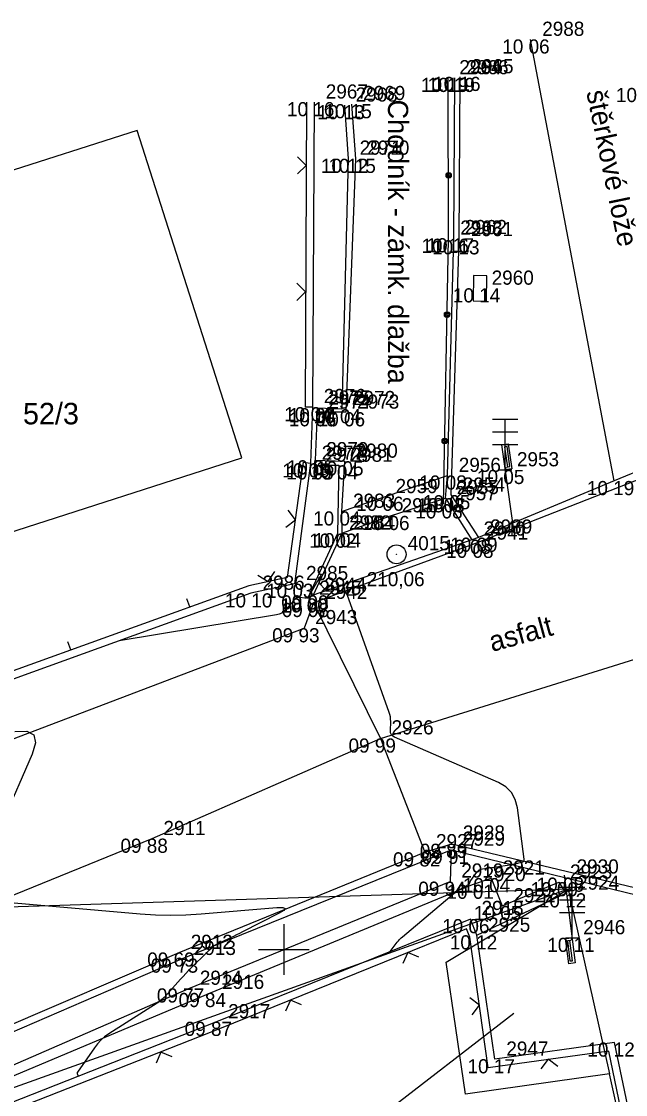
# Model space of a CAD drawing. Extents: x -703403 to -701924, y -1022520 to -1021856.
# Drawn here: x -702330.19 to -702318.24, y -1022277.87 to -1022256.66 of the extents above; entities that cross this region are included whole.
import ezdxf

# ---------------------------------------------------------------- set-up
doc = ezdxf.new("R2010")
doc.units = 0
for name, color, linetype in [('Ex_Major Contours', 7, 'Continuous'), ('Ex_Minor Contours', 7, 'Continuous'), ('Z_bodove_pole', 7, 'Continuous'), ('Z_bodove_pole_cisla', 7, 'Continuous'), ('Z_bodove_pole_vysky', 7, 'Continuous'), ('Z_body', 7, 'Continuous'), ('Z_body_cisla', 7, 'Continuous'), ('Z_body_vysky_redukovane', 7, 'Continuous'), ('Z_chodnik', 7, 'Continuous'), ('Z_hektometricka_sit', 7, 'Continuous'), ('Z_katastr_cisla_stavebni', 7, 'Continuous'), ('Z_katastr_hranice', 7, 'Continuous'), ('Z_katastr_parcelni_cislo_odkaz', 7, 'Continuous'), ('Z_komunikace', 7, 'Continuous'), ('Z_komunikace_osa', 7, 'Continuous'), ('Z_obruba', 7, 'Continuous'), ('Z_pilire', 7, 'Continuous'), ('Z_ploty', 7, 'Continuous'), ('Z_ploty_znacky', 7, 'Continuous'), ('Z_popisy', 7, 'Continuous'), ('Z_rozhranni', 7, 'Continuous'), ('Z_svetelne_signalizacni_zarizeni', 7, 'Continuous'), ('Z_vstupy', 7, 'Continuous'), ('Z_zabradli', 7, 'Continuous'), ('Z_zabradli_znaky', 7, 'Continuous')]:
    doc.layers.add(name, color=color, linetype=linetype)

# ---------------------------------------------------------------- blocks, each defined once
blk = doc.blocks.new('POINT_DISPLAY')
blk.add_line((0, 0), (0, 0))
blk = doc.blocks.new('Z666')
for p, q in [((-0.25, 0.13), (-0.25, -0.13)), ((0.25, 0.13), (-0.25, 0.13)), ((0.25, -0.13), (0.25, 0.13)), ((-0.25, -0.13), (0.25, -0.13))]:
    blk.add_line(p, q)
blk = doc.blocks.new('Z525')
for p, q in [((-0.25, 1), (0.25, 1)), ((0, 0), (0, 1)), ((-0.25, 0.75), (0.25, 0.75)), ((-0.25, 0.5), (0.25, 0.5)), ((-0.13, 0), (0.13, 0))]:
    blk.add_line(p, q)
blk = doc.blocks.new('Z517')
for p, q in [((-0.5, 0), (-0.5, 0.13)), ((-0.5, 0.13), (0, 0.13)), ((1.25, 0), (-0.5, 0)), ((-0.05, 0.1), (-0.45, 0.1)), ((-0.45, 0.1), (-0.45, 0.05)), ((-0.45, 0.05), (-0.05, 0.05)), ((-0.05, 0.03), (-0.05, 0.1)), ((0, 0), (-0.05, 0.03)), ((0, 0.13), (0, 0))]:
    blk.add_line(p, q)
blk = doc.blocks.new('Z212')
for p, q in [((-0.17, 0.17), (0, 0)), ((0, 0), (0.17, 0.17))]:
    blk.add_line(p, q)
blk = doc.blocks.new('Z210')
blk.add_line((0, 0), (0, 0.17))
blk = doc.blocks.new('Z530')
for p, q in [((-0.05, 0.03), (-0.03, 0.05)), ((-0.05, -0.03), (-0.05, 0.03)), ((-0.03, 0.05), (0.03, 0.05)), ((-0.03, -0.03), (-0.03, 0.03)), ((-0.03, 0.03), (0.03, 0.03)), ((-0.03, -0.03), (0.03, 0.03)), ((0.03, 0.05), (0.05, 0.03)), ((0.03, 0.03), (0.03, -0.03)), ((0.05, 0.03), (0.05, -0.03)), ((-0.03, -0.05), (-0.05, -0.03)), ((0.03, -0.03), (-0.03, -0.03)), ((0.03, -0.05), (-0.03, -0.05)), ((0.05, -0.03), (0.03, -0.05))]:
    blk.add_line(p, q)
blk = doc.blocks.new('Z101')
for radius in [0.188, 0.0025]:
    blk.add_circle((0, 0), radius)

msp = doc.modelspace()

# ---------------------------------------------------------------- linework, layer by layer
at = {"layer": 'Ex_Major Contours'}
msp.add_lwpolyline([(-702322.895, -1022275.041), (-702322.758, -1022274.859), (-702322.734, -1022274.829), (-702322.709, -1022274.801), (-702322.682, -1022274.774), (-702322.653, -1022274.749), (-702321.628, -1022273.89), (-702321.601, -1022273.869), (-702321.573, -1022273.849), (-702321.544, -1022273.83), (-702321.514, -1022273.812), (-702321.347, -1022273.719), (-702321.34, -1022273.715), (-702321.335, -1022273.71), (-702321.331, -1022273.703), (-702321.328, -1022273.696), (-702321.317, -1022273.666), (-702321.314, -1022273.659), (-702321.311, -1022273.652), (-702321.307, -1022273.645), (-702321.303, -1022273.638), (-702321.185, -1022273.476), (-702321.162, -1022273.45), (-702321.136, -1022273.43), (-702321.106, -1022273.415), (-702321.072, -1022273.407), (-702320.528, -1022273.326), (-702320.513, -1022273.323), (-702320.499, -1022273.321), (-702320.484, -1022273.318), (-702320.47, -1022273.315), (-702320.412, -1022273.304), (-702320.398, -1022273.301), (-702320.383, -1022273.297), (-702320.369, -1022273.294), (-702320.355, -1022273.29), (-702320.275, -1022273.267), (-702320.26, -1022273.26), (-702320.25, -1022273.249), (-702320.244, -1022273.236), (-702320.244, -1022273.219), (-702320.382, -1022272.198), (-702320.423, -1022272.034), (-702320.499, -1022271.897), (-702320.61, -1022271.787), (-702320.756, -1022271.702), (-702322.81, -1022270.806), (-702322.847, -1022270.784), (-702322.872, -1022270.755), (-702322.887, -1022270.72), (-702322.891, -1022270.677), (-702322.886, -1022270.494), (-702322.887, -1022270.448), (-702322.892, -1022270.404), (-702322.901, -1022270.359), (-702322.914, -1022270.316), (-702323.749, -1022267.985), (-702323.765, -1022267.954), (-702323.786, -1022267.931), (-702323.813, -1022267.916), (-702323.847, -1022267.909), (-702324.063, -1022267.887), (-702324.065, -1022267.886), (-702324.067, -1022267.884), (-702324.07, -1022267.879), (-702324.072, -1022267.878), (-702324.074, -1022267.878), (-702324.156, -1022267.883), (-702324.17, -1022267.882), (-702324.182, -1022267.879), (-702324.193, -1022267.873), (-702324.204, -1022267.864), (-702324.277, -1022267.785), (-702324.289, -1022267.769), (-702324.296, -1022267.752), (-702324.298, -1022267.733), (-702324.295, -1022267.714), (-702324.272, -1022267.633), (-702324.268, -1022267.618), (-702324.268, -1022267.612), (-702324.272, -1022267.616), (-702324.281, -1022267.629), (-702324.504, -1022268.016), (-702324.519, -1022268.035), (-702324.536, -1022268.047), (-702324.557, -1022268.054), (-702324.581, -1022268.054), (-702324.682, -1022268.041), (-702324.707, -1022268.04), (-702324.729, -1022268.045), (-702324.749, -1022268.056), (-702324.767, -1022268.072), (-702324.958, -1022268.283), (-702324.997, -1022268.32), (-702325.041, -1022268.35), (-702325.09, -1022268.371), (-702325.143, -1022268.384), (-702328.257, -1022268.901)], dxfattribs=at)
at = {"layer": 'Ex_Minor Contours'}
for points in [[(-702330.321, -1022270.69), (-702330.083, -1022270.687), (-702329.945, -1022270.761), (-702329.91, -1022270.913), (-702329.975, -1022271.143), (-702330.546, -1022272.456)], [(-702330.332, -1022274.079), (-702327.84, -1022274.297), (-702327.539, -1022274.317), (-702327.237, -1022274.324), (-702326.936, -1022274.318), (-702326.635, -1022274.299), (-702325.137, -1022274.172), (-702325.019, -1022274.17), (-702324.974, -1022274.188), (-702325.002, -1022274.228), (-702325.104, -1022274.288), (-702325.818, -1022274.653), (-702325.877, -1022274.683), (-702325.936, -1022274.713), (-702325.995, -1022274.742), (-702326.054, -1022274.77), (-702326.381, -1022274.927), (-702326.395, -1022274.935), (-702326.408, -1022274.944), (-702326.42, -1022274.953), (-702326.432, -1022274.965), (-702326.475, -1022275.012), (-702326.485, -1022275.023), (-702326.496, -1022275.035), (-702326.508, -1022275.046), (-702326.519, -1022275.058), (-702326.829, -1022275.365), (-702326.884, -1022275.42), (-702326.938, -1022275.477), (-702326.992, -1022275.534), (-702327.044, -1022275.591), (-702327.353, -1022275.935), (-702327.361, -1022275.943), (-702327.369, -1022275.952), (-702327.378, -1022275.96), (-702327.387, -1022275.968), (-702327.441, -1022276.013), (-702327.442, -1022276.015), (-702327.44, -1022276.015), (-702327.432, -1022276.015), (-702327.432, -1022276.016), (-702327.433, -1022276.017), (-702328.462, -1022276.67), (-702328.543, -1022276.727), (-702328.618, -1022276.792), (-702328.685, -1022276.864), (-702328.746, -1022276.943), (-702329.08, -1022277.424), (-702329.084, -1022277.432), (-702329.086, -1022277.44), (-702329.086, -1022277.448), (-702329.084, -1022277.456), (-702329.068, -1022277.508)]]:
    msp.add_lwpolyline(points, dxfattribs=at)
at = {"layer": 'Z_chodnik'}
for p, q in [((-702321.64, -1022260.94), (-702321.62, -1022257.77)), ((-702323.66, -1022258.29), (-702323.58, -1022259.37)), ((-702323.58, -1022259.37), (-702323.77, -1022264.38)), ((-702321.76, -1022265.63), (-702321.64, -1022260.94)), ((-702324.34, -1022264.38), (-702324.38, -1022265.33)), ((-702323.77, -1022264.38), (-702324.34, -1022264.38)), ((-702324.38, -1022265.33), (-702323.8, -1022265.35)), ((-702323.8, -1022265.35), (-702323.86, -1022266.34)), ((-702321.8, -1022266.08), (-702321.76, -1022265.63)), ((-702321.8, -1022266.08), (-702321.28, -1022266.9)), ((-702323.86, -1022266.34), (-702323.85, -1022266.77)), ((-702323.85, -1022266.77), (-702324.42, -1022268)), ((-702321.69, -1022273.03), (-702321.71, -1022273.66)), ((-702326.88, -1022275.77), (-702321.71, -1022273.66)), ((-702337.58, -1022280.43), (-702326.88, -1022275.77))]:
    msp.add_line(p, q, dxfattribs=at)
at = {"layer": 'Z_hektometricka_sit'}
for p, q in [((-702325, -1022274.5), (-702325, -1022275.5)), ((-702325.5, -1022275), (-702324.5, -1022275))]:
    msp.add_line(p, q, dxfattribs=at)
at = {"layer": 'Z_katastr_hranice'}
for p, q in [((-702327.9, -1022258.81), (-702334.64, -1022260.97)), ((-702325.83, -1022265.28), (-702327.9, -1022258.81)), ((-702332.58, -1022267.45), (-702325.83, -1022265.28)), ((-702319.38, -1022273.81), (-702359.76, -1022288.27)), ((-702319.38, -1022273.81), (-702349.19, -1022274.77)), ((-702321.79, -1022275.25), (-702319.38, -1022273.81)), ((-702319.38, -1022273.81), (-702318.56, -1022277.46)), ((-702321.41, -1022277.86), (-702321.79, -1022275.25)), ((-702318.56, -1022277.46), (-702321.41, -1022277.86)), ((-702317.86, -1022280.56), (-702318.56, -1022277.46))]:
    msp.add_line(p, q, dxfattribs=at)
at = {"layer": 'Z_katastr_parcelni_cislo_odkaz'}
msp.add_line((-702320.45, -1022276.27), (-702324.66, -1022279.51), dxfattribs=at)
at = {"layer": 'Z_komunikace'}
for p, q in [((-702317.52, -1022265.53), (-702321.23, -1022266.98)), ((-702321.23, -1022266.98), (-702324.41, -1022268.15)), ((-702324.41, -1022268.15), (-702324.6, -1022268.65)), ((-702335.17, -1022272.67), (-702324.6, -1022268.65)), ((-702322.21, -1022273.08), (-702321.68, -1022272.91)), ((-702321.68, -1022272.91), (-702316.31, -1022274.2)), ((-702327.07, -1022275.06), (-702322.21, -1022273.08)), ((-702337.93, -1022279.73), (-702327.07, -1022275.06))]:
    msp.add_line(p, q, dxfattribs=at)
at = {"layer": 'Z_komunikace_osa'}
for p, q in [((-702323.09, -1022270.83), (-702317.02, -1022268.94)), ((-702327.6, -1022272.81), (-702323.09, -1022270.83)), ((-702338.41, -1022277.2), (-702327.6, -1022272.81))]:
    msp.add_line(p, q, dxfattribs=at)
at = {"layer": 'Z_obruba'}
for p, q in [((-702321.53, -1022260.98), (-702321.51, -1022257.75)), ((-702323.8, -1022258.31), (-702323.73, -1022259.37)), ((-702323.73, -1022259.37), (-702323.85, -1022264.32)), ((-702321.69, -1022266.02), (-702321.53, -1022260.98)), ((-702323.85, -1022264.32), (-702324.34, -1022264.3)), ((-702324.34, -1022264.3), (-702324.34, -1022264.38)), ((-702324.39, -1022265.43), (-702324.38, -1022265.33)), ((-702324.39, -1022265.43), (-702323.91, -1022265.43)), ((-702323.91, -1022265.43), (-702323.94, -1022266.78)), ((-702317.56, -1022265.36), (-702318.47, -1022265.74)), ((-702318.47, -1022265.74), (-702321.15, -1022266.86)), ((-702321.69, -1022266.02), (-702321.15, -1022266.86)), ((-702323.94, -1022266.78), (-702324.53, -1022268.06)), ((-702321.28, -1022266.9), (-702324.42, -1022268)), ((-702321.15, -1022266.86), (-702321.28, -1022266.9)), ((-702324.42, -1022268), (-702324.53, -1022268.06)), ((-702327, -1022275.18), (-702321.69, -1022273.03)), ((-702321.69, -1022273.03), (-702319.44, -1022273.58)), ((-702319.44, -1022273.58), (-702317.31, -1022274.1)), ((-702337.88, -1022279.88), (-702327, -1022275.18))]:
    msp.add_line(p, q, dxfattribs=at)
at = {"layer": 'Z_ploty'}
for p, q in [((-702324.55, -1022258.25), (-702324.58, -1022264.28)), ((-702324.4, -1022258.25), (-702324.43, -1022264.28)), ((-702324.43, -1022264.28), (-702324.58, -1022264.28)), ((-702324.62, -1022265.37), (-702324.93, -1022267.65)), ((-702324.47, -1022265.39), (-702324.79, -1022267.77)), ((-702324.62, -1022265.37), (-702324.47, -1022265.39)), ((-702324.93, -1022267.65), (-702325.69, -1022267.81)), ((-702325.65, -1022267.96), (-702332.69, -1022270.5)), ((-702325.69, -1022267.81), (-702332.6, -1022270.3)), ((-702324.79, -1022267.77), (-702325.65, -1022267.96)), ((-702321.31, -1022274.4), (-702326.33, -1022276.43)), ((-702321.18, -1022274.72), (-702321.31, -1022274.4)), ((-702321.39, -1022274.59), (-702326.27, -1022276.57)), ((-702321.32, -1022274.76), (-702321.39, -1022274.59)), ((-702320.96, -1022277.34), (-702321.32, -1022274.76)), ((-702320.83, -1022277.17), (-702321.18, -1022274.72)), ((-702326.33, -1022276.43), (-702337.51, -1022280.83)), ((-702326.27, -1022276.57), (-702337.33, -1022280.92)), ((-702318.46, -1022276.84), (-702320.83, -1022277.17)), ((-702316.76, -1022285.03), (-702318.46, -1022276.84)), ((-702318.57, -1022277.01), (-702320.96, -1022277.34)), ((-702316.91, -1022285.06), (-702318.57, -1022277.01))]:
    msp.add_line(p, q, dxfattribs=at)
at = {"layer": 'Z_rozhranni'}
for p, q in [((-702318.47, -1022265.74), (-702320.12, -1022257.01)), ((-702323.01, -1022266.05), (-702321.76, -1022265.63)), ((-702323.86, -1022266.34), (-702323.01, -1022266.05)), ((-702322.89, -1022266.43), (-702321.8, -1022266.08)), ((-702323.85, -1022266.77), (-702322.89, -1022266.43)), ((-702324.41, -1022268.15), (-702323.09, -1022270.83)), ((-702323.09, -1022270.83), (-702322.21, -1022273.08)), ((-702321.27, -1022273.72), (-702320.9, -1022273.59)), ((-702320.9, -1022273.59), (-702320.68, -1022274.14)), ((-702320.68, -1022274.14), (-702319.56, -1022273.67)), ((-702319.56, -1022273.67), (-702319.42, -1022273.89)), ((-702326.45, -1022275.86), (-702321.27, -1022273.72)), ((-702321.18, -1022274.72), (-702319.42, -1022273.89)), ((-702337.6, -1022280.55), (-702326.45, -1022275.86))]:
    msp.add_line(p, q, dxfattribs=at)
at = {"layer": 'Z_vstupy'}
msp.add_line((-702324.43, -1022264.28), (-702324.47, -1022265.39), dxfattribs=at)
at = {"layer": 'Z_zabradli'}
for p, q in [((-702321.74, -1022260.95), (-702321.75, -1022257.77)), ((-702321.84, -1022266.2), (-702321.74, -1022260.95))]:
    msp.add_line(p, q, dxfattribs=at)

# ---------------------------------------------------------------- block references
at = {"layer": 'Z_bodove_pole'}
msp.add_blockref('Z101', (-702322.77, -1022267.19), dxfattribs=at)
at = {"layer": 'Z_body'}
for p in [(-702320.12, -1022257.01), (-702321.75, -1022257.77), (-702321.62, -1022257.77), (-702321.51, -1022257.75), (-702324.4, -1022258.25), (-702323.8, -1022258.31), (-702323.66, -1022258.29), (-702323.73, -1022259.37), (-702323.58, -1022259.37), (-702321.74, -1022260.95), (-702321.64, -1022260.94), (-702321.53, -1022260.98), (-702321.12, -1022261.93), (-702324.43, -1022264.28), (-702324.34, -1022264.3), (-702323.85, -1022264.32), (-702324.34, -1022264.38), (-702323.77, -1022264.38), (-702324.47, -1022265.39), (-702324.39, -1022265.43), (-702324.38, -1022265.33), (-702323.91, -1022265.43), (-702323.8, -1022265.35), (-702321.76, -1022265.63), (-702320.62, -1022265.52), (-702318.47, -1022265.74), (-702323.01, -1022266.05), (-702321.69, -1022266.02), (-702321.84, -1022266.2), (-702321.8, -1022266.08), (-702323.86, -1022266.34), (-702322.89, -1022266.43), (-702323.94, -1022266.78), (-702323.85, -1022266.77), (-702321.28, -1022266.9), (-702321.15, -1022266.86), (-702321.23, -1022266.98), (-702322.77, -1022267.19), (-702325.65, -1022267.96), (-702324.79, -1022267.77), (-702324.53, -1022268.06), (-702324.42, -1022268), (-702324.41, -1022268.15), (-702324.6, -1022268.65), (-702323.09, -1022270.83), (-702327.6, -1022272.81), (-702321.69, -1022273.03), (-702321.68, -1022272.91), (-702322.21, -1022273.08), (-702321.71, -1022273.66), (-702320.9, -1022273.59), (-702319.56, -1022273.67), (-702319.44, -1022273.58), (-702321.27, -1022273.72), (-702319.42, -1022273.89), (-702320.68, -1022274.14), (-702321.31, -1022274.4), (-702321.18, -1022274.72), (-702319.3, -1022274.77), (-702327.07, -1022275.06), (-702327, -1022275.18), (-702326.88, -1022275.77), (-702326.45, -1022275.86), (-702326.33, -1022276.43), (-702318.46, -1022276.84), (-702320.83, -1022277.17)]:
    msp.add_blockref('POINT_DISPLAY', p, dxfattribs=at)
at = {"layer": 'Z_pilire', "rotation": -90.9}
msp.add_blockref('Z666', (-702321.12, -1022261.93), dxfattribs=at)
at = {"layer": 'Z_ploty_znacky'}
for name, p, rotation in [('Z212', (-702324.56, -1022259.5), 89.7), ('Z212', (-702324.57, -1022262), 89.7), ('Z212', (-702324.77, -1022266.51), 82.3), ('Z212', (-702325.31, -1022267.73), 12.2), ('Z210', (-702326.86, -1022268.23), 19.8), ('Z210', (-702329.21, -1022269.08), 19.8), ('Z212', (-702322.55, -1022275.06), -158.00000000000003), ('Z212', (-702324.87, -1022276), -158.00000000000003), ('Z212', (-702321.13, -1022276.1), 97.99999999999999), ('Z212', (-702327.43, -1022277.03), -158.5), ('Z212', (-702319.77, -1022277.17), -172.1)]:
    msp.add_blockref(name, p, dxfattribs=dict(at, rotation=rotation))
at = {"layer": 'Z_svetelne_signalizacni_zarizeni'}
for p in [(-702320.62, -1022265.52), (-702319.3, -1022274.77)]:
    msp.add_blockref('Z525', p, dxfattribs=at)
for p, rotation in [((-702320.62, -1022265.52), -81.9), ((-702319.3, -1022274.77), 97.2)]:
    msp.add_blockref('Z517', p, dxfattribs=dict(at, rotation=rotation))
at = {"layer": 'Z_zabradli_znaky'}
for p, rotation in [((-702321.74, -1022259.7), 90.19999999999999), ((-702321.77, -1022262.45), -91.10000000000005), ((-702321.82, -1022264.95), -91.10000000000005)]:
    msp.add_blockref('Z530', p, dxfattribs=dict(at, rotation=rotation))

# ---------------------------------------------------------------- texts
at = {"layer": 'Z_bodove_pole_cisla'}
msp.add_text('4015', height=0.28, dxfattribs=at).set_placement((-702322.55, -1022267.11))
at = {"layer": 'Z_bodove_pole_vysky'}
msp.add_text('210,06', height=0.28, dxfattribs=at).set_placement((-702323.36, -1022267.82))
at = {"layer": 'Z_body_cisla'}
for s, p in [('2988', (-702319.89, -1022256.94)), ('2964', (-702321.53, -1022257.7)), ('2966', (-702321.39, -1022257.7)), ('2965', (-702321.29, -1022257.68)), ('2967', (-702324.17, -1022258.18)), ('2968', (-702323.58, -1022258.24)), ('2969', (-702323.43, -1022258.21)), ('2971', (-702323.5, -1022259.29)), ('2970', (-702323.35, -1022259.29)), ('2963', (-702321.51, -1022260.87)), ('2962', (-702321.42, -1022260.86)), ('2961', (-702321.3, -1022260.9)), ('2960', (-702320.89, -1022261.86)), ('2976', (-702324.21, -1022264.2)), ('2975', (-702324.12, -1022264.23)), ('2974', (-702324.12, -1022264.31)), ('2972', (-702323.63, -1022264.24)), ('2973', (-702323.55, -1022264.31)), ('2979', (-702324.16, -1022265.25)), ('2980', (-702323.58, -1022265.28)), ('2977', (-702324.25, -1022265.32)), ('2978', (-702324.17, -1022265.36)), ('2981', (-702323.68, -1022265.36)), ('2953', (-702320.39, -1022265.45)), ('2956', (-702321.54, -1022265.56)), ('2959', (-702322.79, -1022265.98)), ('2957', (-702321.62, -1022266.12)), ('2955', (-702321.58, -1022266)), ('2954', (-702321.46, -1022265.95)), ('2983', (-702323.63, -1022266.27)), ('2958', (-702322.67, -1022266.36)), ('2982', (-702323.71, -1022266.7)), ('2984', (-702323.63, -1022266.7)), ('2940', (-702321.05, -1022266.82)), ('2941', (-702321, -1022266.9)), ('2939', (-702320.92, -1022266.78)), ('2985', (-702324.56, -1022267.7)), ('2986', (-702325.42, -1022267.89)), ('2945', (-702324.3, -1022267.99)), ('2944', (-702324.2, -1022267.93)), ('2942', (-702324.18, -1022268.07)), ('2943', (-702324.38, -1022268.57)), ('2926', (-702322.87, -1022270.75)), ('2911', (-702327.38, -1022272.74)), ('2928', (-702321.46, -1022272.83)), ('2927', (-702321.99, -1022273)), ('2929', (-702321.46, -1022272.95)), ('2921', (-702320.67, -1022273.52)), ('2930', (-702319.21, -1022273.5)), ('2919', (-702321.49, -1022273.58)), ('2920', (-702321.05, -1022273.65)), ('2923', (-702319.34, -1022273.6)), ('2924', (-702319.2, -1022273.82)), ('2922', (-702320.46, -1022274.07)), ('2918', (-702321.09, -1022274.32)), ('2925', (-702320.96, -1022274.65)), ('2946', (-702319.08, -1022274.7)), ('2912', (-702326.84, -1022274.99)), ('2913', (-702326.78, -1022275.11)), ('2914', (-702326.66, -1022275.7)), ('2916', (-702326.22, -1022275.78)), ('2917', (-702326.1, -1022276.36)), ('2947', (-702320.6, -1022277.1))]:
    msp.add_text(s, height=0.28, dxfattribs=at).set_placement(p)
at = {"layer": 'Z_body_vysky_redukovane'}
for s, p in [('10 06', (-702320.68, -1022257.29)), ('10 19', (-702322.287, -1022258.05)), ('10 19', (-702322.157, -1022258.05)), ('10 16', (-702322.047, -1022258.03)), ('10 25', (-702318.433, -1022258.25)), ('10 16', (-702324.937, -1022258.53)), ('10 13', (-702324.337, -1022258.59)), ('10 15', (-702324.197, -1022258.57)), ('10 12', (-702324.267, -1022259.65)), ('10 15', (-702324.117, -1022259.65)), ('10 16', (-702322.277, -1022261.23)), ('10 17', (-702322.177, -1022261.22)), ('10 13', (-702322.067, -1022261.26)), ('10 14', (-702321.657, -1022262.21)), ('10 04', (-702324.99, -1022264.56)), ('10 04', (-702324.9, -1022264.58)), ('10 04', (-702324.41, -1022264.6)), ('10 06', (-702324.9, -1022264.66)), ('10 06', (-702324.33, -1022264.66)), ('10 05', (-702325.03, -1022265.67)), ('10 05', (-702324.95, -1022265.71)), ('10 05', (-702324.94, -1022265.61)), ('10 04', (-702324.47, -1022265.71)), ('10 05', (-702324.36, -1022265.63)), ('10 08', (-702322.32, -1022265.91)), ('10 05', (-702321.18, -1022265.8)), ('10 19', (-702319.007, -1022266.02)), ('10 06', (-702323.57, -1022266.33)), ('10 05', (-702322.25, -1022266.3)), ('10 08', (-702322.4, -1022266.48)), ('10 08', (-702322.36, -1022266.36)), ('10 04', (-702324.42, -1022266.62)), ('10 06', (-702323.45, -1022266.71)), ('10 02', (-702324.5, -1022267.06)), ('10 04', (-702324.41, -1022267.05)), ('10 08', (-702321.84, -1022267.18)), ('10 09', (-702321.71, -1022267.14)), ('10 08', (-702321.79, -1022267.26)), ('10 10', (-702326.163, -1022268.24)), ('10 03', (-702325.35, -1022268.05)), ('10 00', (-702325.067, -1022268.34)), ('09 99', (-702325.05, -1022268.28)), ('09 98', (-702325.04, -1022268.43)), ('09 93', (-702325.23, -1022268.93)), ('09 99', (-702323.72, -1022271.11)), ('09 88', (-702328.23, -1022273.09)), ('09 89', (-702322.31, -1022273.19)), ('09 91', (-702322.273, -1022273.31)), ('09 82', (-702322.84, -1022273.36)), ('09 94', (-702322.34, -1022273.94)), ('10 04', (-702321.46, -1022273.87)), ('10 09', (-702320.12, -1022273.95)), ('10 08', (-702320, -1022273.86)), ('10 01', (-702321.783, -1022274)), ('10 12', (-702319.957, -1022274.17)), ('10 05', (-702321.24, -1022274.42)), ('10 06', (-702321.87, -1022274.68)), ('10 12', (-702321.717, -1022275)), ('10 11', (-702319.79, -1022275.05)), ('09 69', (-702327.7, -1022275.34)), ('09 73', (-702327.63, -1022275.46)), ('09 77', (-702327.51, -1022276.05)), ('09 84', (-702327.08, -1022276.14)), ('09 87', (-702326.96, -1022276.71)), ('10 12', (-702318.997, -1022277.12)), ('10 17', (-702321.367, -1022277.45))]:
    msp.add_text(s, height=0.28, dxfattribs=at).set_placement(p)
at = {"layer": 'Z_katastr_cisla_stavebni'}
msp.add_text('52/3', height=0.425, dxfattribs=at).set_placement((-702330.157, -1022264.62))
at = {"layer": 'Z_popisy'}
for s, rotation, p in [('štěrkové lože', 281.7, (-702319.02, -1022258.05)), ('Chodník - zámk. dlažba', 270, (-702322.94, -1022258.2)), ('asfalt', 15.3, (-702320.88, -1022269.12))]:
    msp.add_text(s, height=0.4, rotation=rotation, dxfattribs=at).set_placement(p)

doc.saveas('drawing.dxf')
